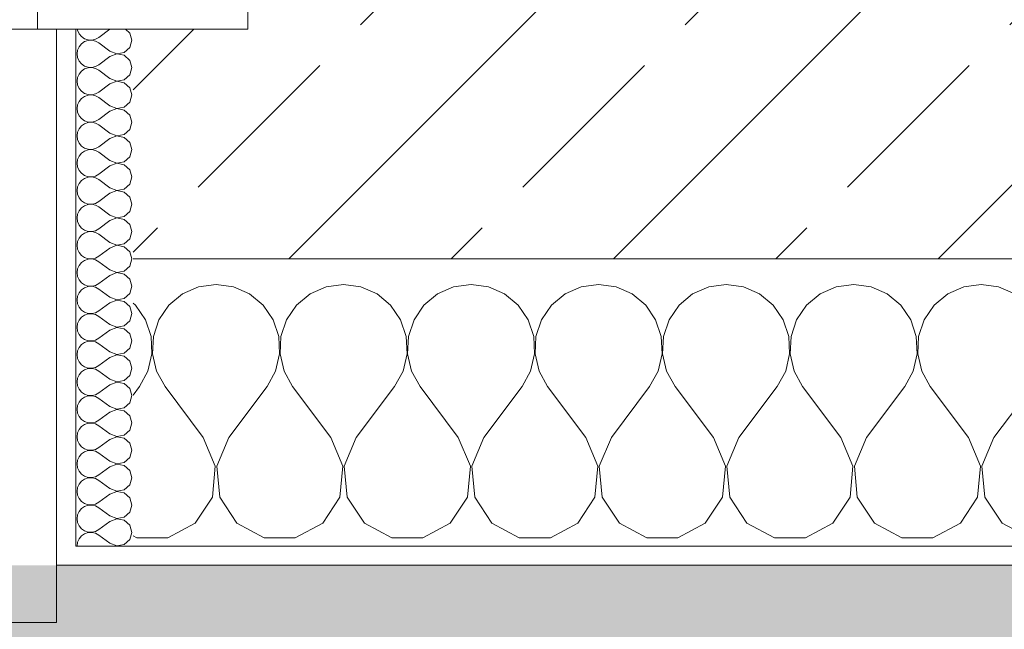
# Model space of a CAD drawing. Header units: metres. Extents: x -4 to 99, y -11 to 17.
# Tile 586 of 656: x 53.831 to 54.345, y -0.189 to 0.13. Entities that reach past the tile are written whole.
import ezdxf

# ---------------------------------------------------------------- set-up
doc = ezdxf.new("R2010")
doc.units = ezdxf.units.M
doc.header["$MEASUREMENT"] = 0
doc.linetypes.add('Strichlinie eng', pattern=[0.115, 0.075, -0.04])
for name, color, linetype in [('152 - Bemaßung_ Beschriftung.Ausbau', 7, 'Continuous'), ('302 - Elemente.Schraffur', 7, 'Continuous'), ('603 - Struktur.Bodenplatte_ Decke Roh', 7, 'Continuous'), ('604 - Struktur.Wand Aussen', 7, 'Continuous')]:
    doc.layers.add(name, color=color, linetype=linetype)
doc.styles.add('ERSTELLTER_STIL_2', font='txt')
doc.dimstyles.new('ERSTELLTER_STIL__1', dxfattribs={"dimtxt": 0.1, "dimasz": 0.0532, "dimexe": 0.18, "dimexo": 0.0625, "dimgap": 0, "dimtad": 1, "dimzin": 0, "dimdsep": 46, "dimtxsty": 'ERSTELLTER_STIL_2', "dimblk": 'ARROWHEAD_2', "dimblk1": 'ARROWHEAD_2', "dimblk2": 'ARROWHEAD_2', "dimcen": 0.09, "dimse1": 1, "dimse2": 1, "dimclrd": 7, "dimclre": 7, "dimclrt": 7, "dimazin": 0, "dimtfac": 1, "dimtdec": 4, "dimtmove": 0, "dimatfit": 3, "dimfxl": 1, "dimtolj": 1, "dimtzin": 0, "dimarcsym": 0})
doc.dimstyles.new('ERSTELLTER_STIL__2', dxfattribs={"dimtxt": 0.1, "dimasz": 0.0532, "dimexe": 0.18, "dimexo": 0.0625, "dimgap": 0, "dimtad": 1, "dimtih": 1, "dimtoh": 1, "dimzin": 0, "dimdsep": 46, "dimtxsty": 'ERSTELLTER_STIL_2', "dimblk": 'ARROWHEAD_2', "dimblk1": 'ARROWHEAD_2', "dimblk2": 'ARROWHEAD_2', "dimcen": 0.09, "dimse1": 1, "dimse2": 1, "dimclrd": 7, "dimclre": 7, "dimclrt": 7, "dimazin": 0, "dimtfac": 1, "dimtdec": 4, "dimtmove": 0, "dimatfit": 3, "dimfxl": 1, "dimtolj": 1, "dimtzin": 0, "dimarcsym": 0})
doc.dimstyles.new('ERSTELLTER_STIL__4', dxfattribs={"dimtxt": 0.1, "dimasz": 0.0532, "dimexe": 0.18, "dimexo": 0.0625, "dimgap": 0, "dimtad": 1, "dimzin": 0, "dimdsep": 46, "dimtxsty": 'ERSTELLTER_STIL_2', "dimblk": 'ARROWHEAD_2', "dimblk1": 'ARROWHEAD_2', "dimblk2": 'ARROWHEAD_2', "dimcen": 0.09, "dimse1": 1, "dimse2": 1, "dimclrd": 7, "dimclre": 7, "dimclrt": 7, "dimazin": 0, "dimtfac": 1, "dimtdec": 4, "dimtmove": 2, "dimatfit": 3, "dimfxl": 1, "dimtolj": 1, "dimtzin": 0, "dimarcsym": 0})
pattern_1 = [(0, (0, 0), (0, 0.08660254), [0, -0.05]), (0, (0.025, 0.0433), (0, 0.08660254), [0, -0.05])]

# ---------------------------------------------------------------- blocks, each defined once
blk = doc.blocks.new('*X100')
at = {"layer": '604 - Struktur.Wand Aussen', "color": 7, "linetype": 'Continuous', "lineweight": 5}
for p, q in [((53.92422, -0.0096), (53.91581, -0.01331)), ((53.93333, -0.00833), (53.92422, -0.0096)), ((53.94244, -0.0096), (53.93333, -0.00833)), ((53.95086, -0.01331), (53.94244, -0.0096)), ((53.99089, -0.0096), (53.98248, -0.01331)), ((54, -0.00833), (53.99089, -0.0096)), ((54.00911, -0.0096), (54, -0.00833)), ((54.01752, -0.01331), (54.00911, -0.0096)), ((54.05756, -0.0096), (54.04914, -0.01331)), ((54.06667, -0.00833), (54.05756, -0.0096)), ((54.07578, -0.0096), (54.06667, -0.00833)), ((54.08419, -0.01331), (54.07578, -0.0096)), ((54.12422, -0.0096), (54.11581, -0.01331)), ((54.13333, -0.00833), (54.12422, -0.0096)), ((54.14244, -0.0096), (54.13333, -0.00833)), ((54.15086, -0.01331), (54.14244, -0.0096)), ((54.19089, -0.0096), (54.18248, -0.01331)), ((54.2, -0.00833), (54.19089, -0.0096)), ((54.20911, -0.0096), (54.2, -0.00833)), ((54.21752, -0.01331), (54.20911, -0.0096)), ((54.25756, -0.0096), (54.24914, -0.01331)), ((54.26667, -0.00833), (54.25756, -0.0096)), ((54.27578, -0.0096), (54.26667, -0.00833)), ((54.28419, -0.01331), (54.27578, -0.0096)), ((54.32422, -0.0096), (54.31581, -0.01331)), ((54.33333, -0.00833), (54.32422, -0.0096)), ((54.34244, -0.0096), (54.33333, -0.00833)), ((54.35086, -0.01331), (54.34244, -0.0096)), ((53.91581, -0.01331), (53.90873, -0.01918)), ((53.95794, -0.01918), (53.95086, -0.01331)), ((53.98248, -0.01331), (53.97539, -0.01918)), ((54.02461, -0.01918), (54.01752, -0.01331)), ((54.04914, -0.01331), (54.04206, -0.01918)), ((54.09127, -0.01918), (54.08419, -0.01331)), ((54.11581, -0.01331), (54.10873, -0.01918)), ((54.15794, -0.01918), (54.15086, -0.01331)), ((54.18248, -0.01331), (54.17539, -0.01918)), ((54.22461, -0.01918), (54.21752, -0.01331)), ((54.24914, -0.01331), (54.24206, -0.01918)), ((54.29127, -0.01918), (54.28419, -0.01331)), ((54.31581, -0.01331), (54.30873, -0.01918)), ((53.89127, -0.01918), (53.89, -0.01813)), ((53.89648, -0.02676), (53.89127, -0.01918)), ((53.90873, -0.01918), (53.90352, -0.02676)), ((53.96315, -0.02676), (53.95794, -0.01918)), ((53.97539, -0.01918), (53.97019, -0.02676)), ((54.02981, -0.02676), (54.02461, -0.01918)), ((54.04206, -0.01918), (54.03685, -0.02676)), ((54.09648, -0.02676), (54.09127, -0.01918)), ((54.10873, -0.01918), (54.10352, -0.02676)), ((54.16315, -0.02676), (54.15794, -0.01918)), ((54.17539, -0.01918), (54.17019, -0.02676)), ((54.22981, -0.02676), (54.22461, -0.01918)), ((54.24206, -0.01918), (54.23685, -0.02676)), ((54.29648, -0.02676), (54.29127, -0.01918)), ((54.30873, -0.01918), (54.30352, -0.02676)), ((53.89942, -0.03547), (53.89648, -0.02676)), ((53.90352, -0.02676), (53.90058, -0.03547)), ((53.96609, -0.03547), (53.96315, -0.02676)), ((53.97019, -0.02676), (53.96725, -0.03547)), ((54.03275, -0.03547), (54.02981, -0.02676)), ((54.03685, -0.02676), (54.03391, -0.03547)), ((54.09942, -0.03547), (54.09648, -0.02676)), ((54.10352, -0.02676), (54.10058, -0.03547)), ((54.16609, -0.03547), (54.16315, -0.02676)), ((54.17019, -0.02676), (54.16725, -0.03547)), ((54.23275, -0.03547), (54.22981, -0.02676)), ((54.23685, -0.02676), (54.23391, -0.03547)), ((54.29942, -0.03547), (54.29648, -0.02676)), ((54.30352, -0.02676), (54.30058, -0.03547)), ((53.89987, -0.04466), (53.89942, -0.03547)), ((53.90058, -0.03547), (53.90013, -0.04466)), ((53.96653, -0.04466), (53.96609, -0.03547)), ((53.96725, -0.03547), (53.9668, -0.04466)), ((54.0332, -0.04466), (54.03275, -0.03547)), ((54.03391, -0.03547), (54.03347, -0.04466)), ((54.09987, -0.04466), (54.09942, -0.03547)), ((54.10058, -0.03547), (54.10013, -0.04466)), ((54.16653, -0.04466), (54.16609, -0.03547)), ((54.16725, -0.03547), (54.1668, -0.04466)), ((54.2332, -0.04466), (54.23275, -0.03547)), ((54.23391, -0.03547), (54.23347, -0.04466)), ((54.29987, -0.04466), (54.29942, -0.03547)), ((54.30058, -0.03547), (54.30013, -0.04466)), ((53.89778, -0.05362), (53.89987, -0.04466)), ((53.90013, -0.04466), (53.90222, -0.05362)), ((53.96445, -0.05362), (53.96653, -0.04466)), ((53.9668, -0.04466), (53.96888, -0.05362)), ((54.03112, -0.05362), (54.0332, -0.04466)), ((54.03347, -0.04466), (54.03555, -0.05362)), ((54.09778, -0.05362), (54.09987, -0.04466)), ((54.10013, -0.04466), (54.10222, -0.05362)), ((54.16445, -0.05362), (54.16653, -0.04466)), ((54.1668, -0.04466), (54.16888, -0.05362)), ((54.23112, -0.05362), (54.2332, -0.04466)), ((54.23347, -0.04466), (54.23555, -0.05362)), ((54.29778, -0.05362), (54.29987, -0.04466)), ((54.30013, -0.04466), (54.30222, -0.05362)), ((53.89333, -0.06167), (53.89778, -0.05362)), ((53.90222, -0.05362), (53.90667, -0.06167)), ((53.96, -0.06167), (53.96445, -0.05362)), ((53.96888, -0.05362), (53.97333, -0.06167)), ((54.02667, -0.06167), (54.03112, -0.05362)), ((54.03555, -0.05362), (54.04, -0.06167)), ((54.09333, -0.06167), (54.09778, -0.05362)), ((54.10222, -0.05362), (54.10667, -0.06167)), ((54.16, -0.06167), (54.16445, -0.05362)), ((54.16888, -0.05362), (54.17333, -0.06167)), ((54.22667, -0.06167), (54.23112, -0.05362)), ((54.23555, -0.05362), (54.24, -0.06167)), ((54.29333, -0.06167), (54.29778, -0.05362)), ((54.30222, -0.05362), (54.30667, -0.06167)), ((53.89, -0.06611), (53.89333, -0.06167)), ((53.92667, -0.08833), (53.90667, -0.06167)), ((53.94, -0.08833), (53.96, -0.06167)), ((53.99333, -0.08833), (53.97333, -0.06167)), ((54.00667, -0.08833), (54.02667, -0.06167)), ((54.06, -0.08833), (54.04, -0.06167)), ((54.07333, -0.08833), (54.09333, -0.06167)), ((54.12667, -0.08833), (54.10667, -0.06167)), ((54.14, -0.08833), (54.16, -0.06167)), ((54.19333, -0.08833), (54.17333, -0.06167)), ((54.20667, -0.08833), (54.22667, -0.06167)), ((54.26, -0.08833), (54.24, -0.06167)), ((54.27333, -0.08833), (54.29333, -0.06167)), ((54.32667, -0.08833), (54.30667, -0.06167)), ((54.34, -0.08833), (54.36, -0.06167)), ((53.93295, -0.1033), (53.92667, -0.08833)), ((53.94, -0.08833), (53.93371, -0.1033)), ((53.99962, -0.1033), (53.99333, -0.08833)), ((54.00667, -0.08833), (54.00038, -0.1033)), ((54.06629, -0.1033), (54.06, -0.08833)), ((54.07333, -0.08833), (54.06705, -0.1033)), ((54.13295, -0.1033), (54.12667, -0.08833)), ((54.14, -0.08833), (54.13371, -0.1033)), ((54.19962, -0.1033), (54.19333, -0.08833)), ((54.20667, -0.08833), (54.20038, -0.1033)), ((54.26629, -0.1033), (54.26, -0.08833)), ((54.27333, -0.08833), (54.26705, -0.1033)), ((54.33295, -0.1033), (54.32667, -0.08833)), ((54.34, -0.08833), (54.33371, -0.1033)), ((53.93142, -0.11947), (53.93295, -0.1033)), ((53.93371, -0.1033), (53.93525, -0.11947)), ((53.99808, -0.11947), (53.99962, -0.1033)), ((54.00038, -0.1033), (54.00192, -0.11947)), ((54.06475, -0.11947), (54.06629, -0.1033)), ((54.06705, -0.1033), (54.06858, -0.11947)), ((54.13142, -0.11947), (54.13295, -0.1033)), ((54.13371, -0.1033), (54.13525, -0.11947)), ((54.19808, -0.11947), (54.19962, -0.1033)), ((54.20038, -0.1033), (54.20192, -0.11947)), ((54.26475, -0.11947), (54.26629, -0.1033)), ((54.26705, -0.1033), (54.26858, -0.11947)), ((54.33142, -0.11947), (54.33295, -0.1033)), ((54.33371, -0.1033), (54.33525, -0.11947)), ((53.92243, -0.13299), (53.93142, -0.11947)), ((53.93525, -0.11947), (53.94424, -0.13299)), ((53.9891, -0.13299), (53.99808, -0.11947)), ((54.00192, -0.11947), (54.0109, -0.13299)), ((54.05576, -0.13299), (54.06475, -0.11947)), ((54.06858, -0.11947), (54.07757, -0.13299)), ((54.12243, -0.13299), (54.13142, -0.11947)), ((54.13525, -0.11947), (54.14424, -0.13299)), ((54.1891, -0.13299), (54.19808, -0.11947)), ((54.20192, -0.11947), (54.2109, -0.13299)), ((54.25576, -0.13299), (54.26475, -0.11947)), ((54.26858, -0.11947), (54.27757, -0.13299)), ((54.32243, -0.13299), (54.33142, -0.11947)), ((54.33525, -0.11947), (54.34424, -0.13299)), ((53.90812, -0.14066), (53.92243, -0.13299)), ((53.94424, -0.13299), (53.95855, -0.14066)), ((53.97479, -0.14066), (53.9891, -0.13299)), ((54.0109, -0.13299), (54.02521, -0.14066)), ((54.04145, -0.14066), (54.05576, -0.13299)), ((54.07757, -0.13299), (54.09188, -0.14066)), ((54.10812, -0.14066), (54.12243, -0.13299)), ((54.14424, -0.13299), (54.15855, -0.14066)), ((54.17479, -0.14066), (54.1891, -0.13299)), ((54.2109, -0.13299), (54.22521, -0.14066)), ((54.24145, -0.14066), (54.25576, -0.13299)), ((54.27757, -0.13299), (54.29188, -0.14066)), ((54.30812, -0.14066), (54.32243, -0.13299)), ((54.34424, -0.13299), (54.35855, -0.14066)), ((53.89, -0.13965), (53.89188, -0.14066)), ((53.89188, -0.14066), (53.90812, -0.14066)), ((53.95855, -0.14066), (53.97479, -0.14066)), ((54.02521, -0.14066), (54.04145, -0.14066)), ((54.09188, -0.14066), (54.10812, -0.14066)), ((54.15855, -0.14066), (54.17479, -0.14066)), ((54.22521, -0.14066), (54.24145, -0.14066)), ((54.29188, -0.14066), (54.30812, -0.14066))]:
    blk.add_line(p, q, dxfattribs=at)
blk = doc.blocks.new('*X133')
at = {"layer": '604 - Struktur.Wand Aussen', "color": 7, "linetype": 'Continuous', "lineweight": 5}
for p, q in [((53.86091, 0.125), (53.86099, 0.12448)), ((53.86099, 0.12448), (53.86178, 0.12267)), ((53.87786, 0.125), (53.87214, 0.12071)), ((53.88822, 0.12304), (53.88608, 0.125)), ((53.86178, 0.12267), (53.86304, 0.12116)), ((53.86304, 0.12116), (53.86466, 0.12004)), ((53.86466, 0.11853), (53.86304, 0.11742)), ((53.86466, 0.12004), (53.86653, 0.11941)), ((53.86653, 0.11916), (53.86466, 0.11853)), ((53.86653, 0.11941), (53.8685, 0.11931)), ((53.8685, 0.11926), (53.86653, 0.11916)), ((53.8685, 0.11931), (53.87042, 0.11976)), ((53.87042, 0.11881), (53.8685, 0.11926)), ((53.87042, 0.11976), (53.87214, 0.12071)), ((53.87214, 0.11786), (53.87042, 0.11881)), ((53.88929, 0.11929), (53.88822, 0.12304)), ((53.88822, 0.11553), (53.88929, 0.11929)), ((53.86099, 0.11409), (53.86071, 0.11214)), ((53.86178, 0.1159), (53.86099, 0.11409)), ((53.86304, 0.11742), (53.86178, 0.1159)), ((53.87786, 0.11357), (53.87214, 0.11786)), ((53.87786, 0.11357), (53.8815, 0.11217)), ((53.88534, 0.1129), (53.88822, 0.11553)), ((53.86071, 0.11214), (53.86099, 0.11019)), ((53.86099, 0.11019), (53.86178, 0.10839)), ((53.86178, 0.10839), (53.86304, 0.10687)), ((53.87786, 0.11071), (53.87214, 0.10643)), ((53.8815, 0.11211), (53.87786, 0.11071)), ((53.8815, 0.11217), (53.88534, 0.1129)), ((53.88534, 0.11139), (53.8815, 0.11211)), ((53.88822, 0.10876), (53.88534, 0.11139)), ((53.88929, 0.105), (53.88822, 0.10876)), ((53.86304, 0.10313), (53.86178, 0.10161)), ((53.86304, 0.10687), (53.86466, 0.10575)), ((53.86466, 0.10425), (53.86304, 0.10313)), ((53.86466, 0.10575), (53.86653, 0.10512)), ((53.86653, 0.10488), (53.86466, 0.10425)), ((53.86653, 0.10512), (53.8685, 0.10503)), ((53.8685, 0.10497), (53.86653, 0.10488)), ((53.8685, 0.10503), (53.87042, 0.10547)), ((53.87042, 0.10453), (53.8685, 0.10497)), ((53.87042, 0.10547), (53.87214, 0.10643)), ((53.87214, 0.10357), (53.87042, 0.10453)), ((53.87786, 0.09929), (53.87214, 0.10357)), ((53.88822, 0.10124), (53.88929, 0.105)), ((53.86099, 0.09981), (53.86071, 0.09786)), ((53.86071, 0.09786), (53.86099, 0.09591)), ((53.86178, 0.10161), (53.86099, 0.09981)), ((53.87786, 0.09929), (53.8815, 0.09789)), ((53.8815, 0.09783), (53.87786, 0.09643)), ((53.8815, 0.09789), (53.88534, 0.09861)), ((53.88534, 0.0971), (53.8815, 0.09783)), ((53.88534, 0.09861), (53.88822, 0.10124)), ((53.86099, 0.09591), (53.86178, 0.0941)), ((53.86178, 0.0941), (53.86304, 0.09258)), ((53.87786, 0.09643), (53.87214, 0.09214)), ((53.88822, 0.09447), (53.88534, 0.0971)), ((53.88929, 0.09071), (53.88822, 0.09447)), ((53.86304, 0.08884), (53.86178, 0.08733)), ((53.86304, 0.09258), (53.86466, 0.09147)), ((53.86466, 0.08996), (53.86304, 0.08884)), ((53.86466, 0.09147), (53.86653, 0.09084)), ((53.86653, 0.09059), (53.86466, 0.08996)), ((53.86653, 0.09084), (53.8685, 0.09074)), ((53.8685, 0.09069), (53.86653, 0.09059)), ((53.8685, 0.09074), (53.87042, 0.09119)), ((53.87042, 0.09024), (53.8685, 0.09069)), ((53.87042, 0.09119), (53.87214, 0.09214)), ((53.87214, 0.08929), (53.87042, 0.09024)), ((53.87786, 0.085), (53.87214, 0.08929)), ((53.88822, 0.08696), (53.88929, 0.09071)), ((53.86099, 0.08552), (53.86071, 0.08357)), ((53.86071, 0.08357), (53.86099, 0.08162)), ((53.86178, 0.08733), (53.86099, 0.08552)), ((53.87786, 0.085), (53.8815, 0.0836)), ((53.8815, 0.08354), (53.87786, 0.08214)), ((53.8815, 0.0836), (53.88534, 0.08433)), ((53.88534, 0.08282), (53.8815, 0.08354)), ((53.88534, 0.08433), (53.88822, 0.08696)), ((53.88822, 0.08018), (53.88534, 0.08282)), ((53.86099, 0.08162), (53.86178, 0.07982)), ((53.86178, 0.07982), (53.86304, 0.0783)), ((53.86304, 0.0783), (53.86466, 0.07718)), ((53.87042, 0.0769), (53.87214, 0.07786)), ((53.87786, 0.08214), (53.87214, 0.07786)), ((53.88929, 0.07643), (53.88822, 0.08018)), ((53.86178, 0.07304), (53.86099, 0.07124)), ((53.86304, 0.07456), (53.86178, 0.07304)), ((53.86466, 0.07567), (53.86304, 0.07456)), ((53.86466, 0.07718), (53.86653, 0.07655)), ((53.86653, 0.0763), (53.86466, 0.07567)), ((53.86653, 0.07655), (53.8685, 0.07646)), ((53.8685, 0.0764), (53.86653, 0.0763)), ((53.8685, 0.07646), (53.87042, 0.0769)), ((53.87042, 0.07595), (53.8685, 0.0764)), ((53.87214, 0.075), (53.87042, 0.07595)), ((53.87786, 0.07071), (53.87214, 0.075)), ((53.88534, 0.07004), (53.88822, 0.07267)), ((53.88822, 0.07267), (53.88929, 0.07643)), ((53.86099, 0.07124), (53.86071, 0.06929)), ((53.86071, 0.06929), (53.86099, 0.06733)), ((53.86099, 0.06733), (53.86178, 0.06553)), ((53.87786, 0.06786), (53.87214, 0.06357)), ((53.87786, 0.07071), (53.8815, 0.06931)), ((53.8815, 0.06926), (53.87786, 0.06786)), ((53.8815, 0.06931), (53.88534, 0.07004)), ((53.88534, 0.06853), (53.8815, 0.06926)), ((53.88822, 0.0659), (53.88534, 0.06853)), ((53.86178, 0.06553), (53.86304, 0.06401)), ((53.86304, 0.06401), (53.86466, 0.0629)), ((53.86466, 0.0629), (53.86653, 0.06227)), ((53.86653, 0.06202), (53.86466, 0.06139)), ((53.86653, 0.06227), (53.8685, 0.06217)), ((53.8685, 0.06211), (53.86653, 0.06202)), ((53.8685, 0.06217), (53.87042, 0.06262)), ((53.87042, 0.06167), (53.8685, 0.06211)), ((53.87042, 0.06262), (53.87214, 0.06357)), ((53.88929, 0.06214), (53.88822, 0.0659)), ((53.88822, 0.05839), (53.88929, 0.06214)), ((53.86099, 0.05695), (53.86071, 0.055)), ((53.86178, 0.05876), (53.86099, 0.05695)), ((53.86304, 0.06027), (53.86178, 0.05876)), ((53.86466, 0.06139), (53.86304, 0.06027)), ((53.87214, 0.06071), (53.87042, 0.06167)), ((53.87786, 0.05643), (53.87214, 0.06071)), ((53.88534, 0.05575), (53.88822, 0.05839)), ((53.86071, 0.055), (53.86099, 0.05305)), ((53.86099, 0.05305), (53.86178, 0.05124)), ((53.87786, 0.05357), (53.87214, 0.04929)), ((53.87786, 0.05643), (53.8815, 0.05503)), ((53.8815, 0.05497), (53.87786, 0.05357)), ((53.8815, 0.05503), (53.88534, 0.05575)), ((53.88534, 0.05425), (53.8815, 0.05497)), ((53.88822, 0.05161), (53.88534, 0.05425)), ((53.88929, 0.04786), (53.88822, 0.05161)), ((53.86178, 0.05124), (53.86304, 0.04973)), ((53.86304, 0.04973), (53.86466, 0.04861)), ((53.86466, 0.0471), (53.86304, 0.04599)), ((53.86466, 0.04861), (53.86653, 0.04798)), ((53.86653, 0.04773), (53.86466, 0.0471)), ((53.86653, 0.04798), (53.8685, 0.04789)), ((53.8685, 0.04783), (53.86653, 0.04773)), ((53.8685, 0.04789), (53.87042, 0.04833)), ((53.87042, 0.04738), (53.8685, 0.04783)), ((53.87042, 0.04833), (53.87214, 0.04929)), ((53.87214, 0.04643), (53.87042, 0.04738)), ((53.87786, 0.04214), (53.87214, 0.04643)), ((53.88822, 0.0441), (53.88929, 0.04786)), ((53.86099, 0.04267), (53.86071, 0.04071)), ((53.86178, 0.04447), (53.86099, 0.04267)), ((53.86304, 0.04599), (53.86178, 0.04447)), ((53.87786, 0.04214), (53.8815, 0.04074)), ((53.8815, 0.04074), (53.88534, 0.04147)), ((53.88534, 0.04147), (53.88822, 0.0441)), ((53.86071, 0.04071), (53.86099, 0.03876)), ((53.86099, 0.03876), (53.86178, 0.03696)), ((53.86178, 0.03696), (53.86304, 0.03544)), ((53.87786, 0.03929), (53.87214, 0.035)), ((53.8815, 0.04069), (53.87786, 0.03929)), ((53.88534, 0.03996), (53.8815, 0.04069)), ((53.88822, 0.03733), (53.88534, 0.03996)), ((53.88929, 0.03357), (53.88822, 0.03733)), ((53.86304, 0.0317), (53.86178, 0.03018)), ((53.86304, 0.03544), (53.86466, 0.03433)), ((53.86466, 0.03282), (53.86304, 0.0317)), ((53.86466, 0.03433), (53.86653, 0.0337)), ((53.86653, 0.03345), (53.86466, 0.03282)), ((53.86653, 0.0337), (53.8685, 0.0336)), ((53.8685, 0.03354), (53.86653, 0.03345)), ((53.8685, 0.0336), (53.87042, 0.03405)), ((53.87042, 0.0331), (53.8685, 0.03354)), ((53.87042, 0.03405), (53.87214, 0.035)), ((53.87214, 0.03214), (53.87042, 0.0331)), ((53.87786, 0.02786), (53.87214, 0.03214)), ((53.88822, 0.02982), (53.88929, 0.03357)), ((53.86099, 0.02838), (53.86071, 0.02643)), ((53.86071, 0.02643), (53.86099, 0.02448)), ((53.86178, 0.03018), (53.86099, 0.02838)), ((53.87786, 0.02786), (53.8815, 0.02646)), ((53.8815, 0.0264), (53.87786, 0.025)), ((53.8815, 0.02646), (53.88534, 0.02718)), ((53.88534, 0.02567), (53.8815, 0.0264)), ((53.88534, 0.02718), (53.88822, 0.02982)), ((53.86099, 0.02448), (53.86178, 0.02267)), ((53.86178, 0.02267), (53.86304, 0.02116)), ((53.86304, 0.02116), (53.86466, 0.02004)), ((53.87042, 0.01976), (53.87214, 0.02071)), ((53.87786, 0.025), (53.87214, 0.02071)), ((53.88822, 0.02304), (53.88534, 0.02567)), ((53.88929, 0.01929), (53.88822, 0.02304)), ((53.86178, 0.0159), (53.86099, 0.01409)), ((53.86304, 0.01742), (53.86178, 0.0159)), ((53.86466, 0.01853), (53.86304, 0.01742)), ((53.86466, 0.02004), (53.86653, 0.01941)), ((53.86653, 0.01916), (53.86466, 0.01853)), ((53.86653, 0.01941), (53.8685, 0.01931)), ((53.8685, 0.01926), (53.86653, 0.01916)), ((53.8685, 0.01931), (53.87042, 0.01976)), ((53.87042, 0.01881), (53.8685, 0.01926)), ((53.87214, 0.01786), (53.87042, 0.01881)), ((53.87786, 0.01357), (53.87214, 0.01786)), ((53.88534, 0.0129), (53.88822, 0.01553)), ((53.88822, 0.01553), (53.88929, 0.01929)), ((53.86099, 0.01409), (53.86071, 0.01214)), ((53.86071, 0.01214), (53.86099, 0.01019)), ((53.87786, 0.01071), (53.87214, 0.00643)), ((53.87786, 0.01357), (53.8815, 0.01217)), ((53.8815, 0.01211), (53.87786, 0.01071)), ((53.8815, 0.01217), (53.88534, 0.0129)), ((53.88534, 0.01139), (53.8815, 0.01211)), ((53.88822, 0.00876), (53.88534, 0.01139)), ((53.86099, 0.01019), (53.86178, 0.00839)), ((53.86178, 0.00839), (53.86304, 0.00687)), ((53.86304, 0.00687), (53.86466, 0.00575)), ((53.86466, 0.00575), (53.86653, 0.00512)), ((53.8685, 0.00503), (53.87042, 0.00547)), ((53.87042, 0.00547), (53.87214, 0.00643)), ((53.88929, 0.005), (53.88822, 0.00876)), ((53.86178, 0.00161), (53.86099, -0.00019)), ((53.86304, 0.00313), (53.86178, 0.00161)), ((53.86466, 0.00425), (53.86304, 0.00313)), ((53.86653, 0.00488), (53.86466, 0.00425)), ((53.86653, 0.00512), (53.8685, 0.00503)), ((53.8685, 0.00497), (53.86653, 0.00488)), ((53.87042, 0.00453), (53.8685, 0.00497)), ((53.87214, 0.00357), (53.87042, 0.00453)), ((53.87786, -0.00071), (53.87214, 0.00357)), ((53.88534, -0.00139), (53.88822, 0.00124)), ((53.88822, 0.00124), (53.88929, 0.005)), ((53.86099, -0.00019), (53.86071, -0.00214)), ((53.86071, -0.00214), (53.86099, -0.00409)), ((53.86099, -0.00409), (53.86178, -0.0059)), ((53.87786, -0.00357), (53.87214, -0.00786)), ((53.87786, -0.00071), (53.8815, -0.00211)), ((53.8815, -0.00217), (53.87786, -0.00357)), ((53.8815, -0.00211), (53.88534, -0.00139)), ((53.88534, -0.0029), (53.8815, -0.00217)), ((53.88822, -0.00553), (53.88534, -0.0029)), ((53.86178, -0.0059), (53.86304, -0.00742)), ((53.86304, -0.00742), (53.86466, -0.00853)), ((53.86466, -0.01004), (53.86304, -0.01116)), ((53.86466, -0.00853), (53.86653, -0.00916)), ((53.86653, -0.00941), (53.86466, -0.01004)), ((53.86653, -0.00916), (53.8685, -0.00926)), ((53.8685, -0.00931), (53.86653, -0.00941)), ((53.8685, -0.00926), (53.87042, -0.00881)), ((53.87042, -0.00976), (53.8685, -0.00931)), ((53.87042, -0.00881), (53.87214, -0.00786)), ((53.87214, -0.01071), (53.87042, -0.00976)), ((53.88929, -0.00929), (53.88822, -0.00553)), ((53.88822, -0.01304), (53.88929, -0.00929)), ((53.86099, -0.01448), (53.86071, -0.01643)), ((53.86178, -0.01267), (53.86099, -0.01448)), ((53.86304, -0.01116), (53.86178, -0.01267)), ((53.87786, -0.015), (53.87214, -0.01071)), ((53.87786, -0.015), (53.8815, -0.0164)), ((53.88534, -0.01567), (53.88822, -0.01304)), ((53.86071, -0.01643), (53.86099, -0.01838)), ((53.86099, -0.01838), (53.86178, -0.02018)), ((53.86178, -0.02018), (53.86304, -0.0217)), ((53.87786, -0.01786), (53.87214, -0.02214)), ((53.8815, -0.01646), (53.87786, -0.01786)), ((53.8815, -0.0164), (53.88534, -0.01567)), ((53.88534, -0.01718), (53.8815, -0.01646)), ((53.88822, -0.01982), (53.88534, -0.01718)), ((53.88929, -0.02357), (53.88822, -0.01982)), ((53.86304, -0.02544), (53.86178, -0.02696)), ((53.86304, -0.0217), (53.86466, -0.02282)), ((53.86466, -0.02433), (53.86304, -0.02544)), ((53.86466, -0.02282), (53.86653, -0.02345)), ((53.86653, -0.0237), (53.86466, -0.02433)), ((53.86653, -0.02345), (53.8685, -0.02354)), ((53.8685, -0.0236), (53.86653, -0.0237)), ((53.8685, -0.02354), (53.87042, -0.0231)), ((53.87042, -0.02405), (53.8685, -0.0236)), ((53.87042, -0.0231), (53.87214, -0.02214)), ((53.87214, -0.025), (53.87042, -0.02405)), ((53.87786, -0.02929), (53.87214, -0.025)), ((53.88822, -0.02733), (53.88929, -0.02357)), ((53.86099, -0.02876), (53.86071, -0.03071)), ((53.86071, -0.03071), (53.86099, -0.03267)), ((53.86178, -0.02696), (53.86099, -0.02876)), ((53.87786, -0.02929), (53.8815, -0.03069)), ((53.8815, -0.03074), (53.87786, -0.03214)), ((53.8815, -0.03069), (53.88534, -0.02996)), ((53.88534, -0.03147), (53.8815, -0.03074)), ((53.88534, -0.02996), (53.88822, -0.02733)), ((53.86099, -0.03267), (53.86178, -0.03447)), ((53.86178, -0.03447), (53.86304, -0.03599)), ((53.86304, -0.03599), (53.86466, -0.0371)), ((53.87786, -0.03214), (53.87214, -0.03643)), ((53.88822, -0.0341), (53.88534, -0.03147)), ((53.88929, -0.03786), (53.88822, -0.0341)), ((53.86304, -0.03973), (53.86178, -0.04124)), ((53.86466, -0.03861), (53.86304, -0.03973)), ((53.86466, -0.0371), (53.86653, -0.03773)), ((53.86653, -0.03798), (53.86466, -0.03861)), ((53.86653, -0.03773), (53.8685, -0.03783)), ((53.8685, -0.03789), (53.86653, -0.03798)), ((53.8685, -0.03783), (53.87042, -0.03738)), ((53.87042, -0.03833), (53.8685, -0.03789)), ((53.87042, -0.03738), (53.87214, -0.03643)), ((53.87214, -0.03929), (53.87042, -0.03833)), ((53.87786, -0.04357), (53.87214, -0.03929)), ((53.88822, -0.04161), (53.88929, -0.03786)), ((53.86099, -0.04305), (53.86071, -0.045)), ((53.86071, -0.045), (53.86099, -0.04695)), ((53.86178, -0.04124), (53.86099, -0.04305)), ((53.87786, -0.04357), (53.8815, -0.04497)), ((53.8815, -0.04503), (53.87786, -0.04643)), ((53.8815, -0.04497), (53.88534, -0.04425)), ((53.88534, -0.04575), (53.8815, -0.04503)), ((53.88534, -0.04425), (53.88822, -0.04161)), ((53.88822, -0.04839), (53.88534, -0.04575)), ((53.86099, -0.04695), (53.86178, -0.04876)), ((53.86178, -0.04876), (53.86304, -0.05027)), ((53.86304, -0.05027), (53.86466, -0.05139)), ((53.86466, -0.05139), (53.86653, -0.05202)), ((53.87042, -0.05167), (53.87214, -0.05071)), ((53.87786, -0.04643), (53.87214, -0.05071)), ((53.88929, -0.05214), (53.88822, -0.04839)), ((53.86178, -0.05553), (53.86099, -0.05733)), ((53.86304, -0.05401), (53.86178, -0.05553)), ((53.86466, -0.0529), (53.86304, -0.05401)), ((53.86653, -0.05227), (53.86466, -0.0529)), ((53.86653, -0.05202), (53.8685, -0.05211)), ((53.8685, -0.05217), (53.86653, -0.05227)), ((53.8685, -0.05211), (53.87042, -0.05167)), ((53.87042, -0.05262), (53.8685, -0.05217)), ((53.87214, -0.05357), (53.87042, -0.05262)), ((53.87786, -0.05786), (53.87214, -0.05357)), ((53.88534, -0.05853), (53.88822, -0.0559)), ((53.88822, -0.0559), (53.88929, -0.05214)), ((53.86099, -0.05733), (53.86071, -0.05929)), ((53.86071, -0.05929), (53.86099, -0.06124)), ((53.86099, -0.06124), (53.86178, -0.06304)), ((53.87786, -0.06071), (53.87214, -0.065)), ((53.87786, -0.05786), (53.8815, -0.05926)), ((53.8815, -0.05931), (53.87786, -0.06071)), ((53.8815, -0.05926), (53.88534, -0.05853)), ((53.88534, -0.06004), (53.8815, -0.05931)), ((53.88822, -0.06267), (53.88534, -0.06004)), ((53.86178, -0.06304), (53.86304, -0.06456)), ((53.86304, -0.06456), (53.86466, -0.06567)), ((53.86466, -0.06567), (53.86653, -0.0663)), ((53.86653, -0.06655), (53.86466, -0.06718)), ((53.86653, -0.0663), (53.8685, -0.0664)), ((53.8685, -0.06646), (53.86653, -0.06655)), ((53.8685, -0.0664), (53.87042, -0.06595)), ((53.87042, -0.0669), (53.8685, -0.06646)), ((53.87042, -0.06595), (53.87214, -0.065)), ((53.87214, -0.06786), (53.87042, -0.0669)), ((53.88929, -0.06643), (53.88822, -0.06267)), ((53.88822, -0.07018), (53.88929, -0.06643)), ((53.86099, -0.07162), (53.86071, -0.07357)), ((53.86178, -0.06982), (53.86099, -0.07162)), ((53.86304, -0.0683), (53.86178, -0.06982)), ((53.86466, -0.06718), (53.86304, -0.0683)), ((53.87786, -0.07214), (53.87214, -0.06786)), ((53.88534, -0.07282), (53.88822, -0.07018)), ((53.86071, -0.07357), (53.86099, -0.07552)), ((53.86099, -0.07552), (53.86178, -0.07733)), ((53.87786, -0.075), (53.87214, -0.07929)), ((53.87786, -0.07214), (53.8815, -0.07354)), ((53.8815, -0.0736), (53.87786, -0.075)), ((53.8815, -0.07354), (53.88534, -0.07282)), ((53.88534, -0.07433), (53.8815, -0.0736)), ((53.88822, -0.07696), (53.88534, -0.07433)), ((53.88929, -0.08071), (53.88822, -0.07696)), ((53.86178, -0.07733), (53.86304, -0.07884)), ((53.86304, -0.07884), (53.86466, -0.07996)), ((53.86466, -0.08147), (53.86304, -0.08258)), ((53.86466, -0.07996), (53.86653, -0.08059)), ((53.86653, -0.08084), (53.86466, -0.08147)), ((53.86653, -0.08059), (53.8685, -0.08069)), ((53.8685, -0.08074), (53.86653, -0.08084)), ((53.8685, -0.08069), (53.87042, -0.08024)), ((53.87042, -0.08119), (53.8685, -0.08074)), ((53.87042, -0.08024), (53.87214, -0.07929)), ((53.87214, -0.08214), (53.87042, -0.08119)), ((53.87786, -0.08643), (53.87214, -0.08214)), ((53.88822, -0.08447), (53.88929, -0.08071)), ((53.86099, -0.08591), (53.86071, -0.08786)), ((53.86178, -0.0841), (53.86099, -0.08591)), ((53.86304, -0.08258), (53.86178, -0.0841)), ((53.87786, -0.08643), (53.8815, -0.08783)), ((53.8815, -0.08783), (53.88534, -0.0871)), ((53.88534, -0.0871), (53.88822, -0.08447)), ((53.86071, -0.08786), (53.86099, -0.08981)), ((53.86099, -0.08981), (53.86178, -0.09161)), ((53.86178, -0.09161), (53.86304, -0.09313)), ((53.87786, -0.08929), (53.87214, -0.09357)), ((53.8815, -0.08789), (53.87786, -0.08929)), ((53.88534, -0.08861), (53.8815, -0.08789)), ((53.88822, -0.09124), (53.88534, -0.08861)), ((53.88929, -0.095), (53.88822, -0.09124)), ((53.86304, -0.09687), (53.86178, -0.09839)), ((53.86304, -0.09313), (53.86466, -0.09425)), ((53.86466, -0.09575), (53.86304, -0.09687)), ((53.86466, -0.09425), (53.86653, -0.09488)), ((53.86653, -0.09512), (53.86466, -0.09575)), ((53.86653, -0.09488), (53.8685, -0.09497)), ((53.8685, -0.09503), (53.86653, -0.09512)), ((53.8685, -0.09497), (53.87042, -0.09453)), ((53.87042, -0.09547), (53.8685, -0.09503)), ((53.87042, -0.09453), (53.87214, -0.09357)), ((53.87214, -0.09643), (53.87042, -0.09547)), ((53.87786, -0.10071), (53.87214, -0.09643)), ((53.88822, -0.09876), (53.88929, -0.095)), ((53.86099, -0.10019), (53.86071, -0.10214)), ((53.86071, -0.10214), (53.86099, -0.10409)), ((53.86178, -0.09839), (53.86099, -0.10019)), ((53.87786, -0.10071), (53.8815, -0.10211)), ((53.8815, -0.10217), (53.87786, -0.10357)), ((53.8815, -0.10211), (53.88534, -0.10139)), ((53.88534, -0.1029), (53.8815, -0.10217)), ((53.88534, -0.10139), (53.88822, -0.09876)), ((53.88822, -0.10553), (53.88534, -0.1029)), ((53.86099, -0.10409), (53.86178, -0.1059)), ((53.86178, -0.1059), (53.86304, -0.10742)), ((53.86304, -0.10742), (53.86466, -0.10853)), ((53.87042, -0.10881), (53.87214, -0.10786)), ((53.87786, -0.10357), (53.87214, -0.10786)), ((53.88929, -0.10929), (53.88822, -0.10553)), ((53.86178, -0.11267), (53.86099, -0.11448)), ((53.86304, -0.11116), (53.86178, -0.11267)), ((53.86466, -0.11004), (53.86304, -0.11116)), ((53.86466, -0.10853), (53.86653, -0.10916)), ((53.86653, -0.10941), (53.86466, -0.11004)), ((53.86653, -0.10916), (53.8685, -0.10926)), ((53.8685, -0.10931), (53.86653, -0.10941)), ((53.8685, -0.10926), (53.87042, -0.10881)), ((53.87042, -0.10976), (53.8685, -0.10931)), ((53.87214, -0.11071), (53.87042, -0.10976)), ((53.87786, -0.115), (53.87214, -0.11071)), ((53.88534, -0.11567), (53.88822, -0.11304)), ((53.88822, -0.11304), (53.88929, -0.10929)), ((53.86099, -0.11448), (53.86071, -0.11643)), ((53.86071, -0.11643), (53.86099, -0.11838)), ((53.86099, -0.11838), (53.86178, -0.12018)), ((53.87786, -0.11786), (53.87214, -0.12214)), ((53.87786, -0.115), (53.8815, -0.1164)), ((53.8815, -0.11646), (53.87786, -0.11786)), ((53.8815, -0.1164), (53.88534, -0.11567)), ((53.88534, -0.11718), (53.8815, -0.11646)), ((53.88822, -0.11982), (53.88534, -0.11718)), ((53.86178, -0.12018), (53.86304, -0.1217)), ((53.86304, -0.1217), (53.86466, -0.12282)), ((53.86466, -0.12282), (53.86653, -0.12345)), ((53.86653, -0.12345), (53.8685, -0.12354)), ((53.8685, -0.12354), (53.87042, -0.1231)), ((53.87042, -0.1231), (53.87214, -0.12214)), ((53.88929, -0.12357), (53.88822, -0.11982)), ((53.86178, -0.12696), (53.86099, -0.12876)), ((53.86304, -0.12544), (53.86178, -0.12696)), ((53.86466, -0.12433), (53.86304, -0.12544)), ((53.86653, -0.1237), (53.86466, -0.12433)), ((53.8685, -0.1236), (53.86653, -0.1237)), ((53.87042, -0.12405), (53.8685, -0.1236)), ((53.87214, -0.125), (53.87042, -0.12405)), ((53.87786, -0.12929), (53.87214, -0.125)), ((53.88534, -0.12996), (53.88822, -0.12733)), ((53.88822, -0.12733), (53.88929, -0.12357)), ((53.86099, -0.12876), (53.86071, -0.13071)), ((53.86071, -0.13071), (53.86099, -0.13267)), ((53.86099, -0.13267), (53.86178, -0.13447)), ((53.87786, -0.13214), (53.87214, -0.13643)), ((53.87786, -0.12929), (53.8815, -0.13069)), ((53.8815, -0.13074), (53.87786, -0.13214)), ((53.8815, -0.13069), (53.88534, -0.12996)), ((53.88534, -0.13147), (53.8815, -0.13074)), ((53.88822, -0.1341), (53.88534, -0.13147)), ((53.86178, -0.13447), (53.86304, -0.13599)), ((53.86304, -0.13599), (53.86466, -0.1371)), ((53.86466, -0.13861), (53.86304, -0.13973)), ((53.86466, -0.1371), (53.86653, -0.13773)), ((53.86653, -0.13798), (53.86466, -0.13861)), ((53.86653, -0.13773), (53.8685, -0.13783)), ((53.8685, -0.13789), (53.86653, -0.13798)), ((53.8685, -0.13783), (53.87042, -0.13738)), ((53.87042, -0.13833), (53.8685, -0.13789)), ((53.87042, -0.13738), (53.87214, -0.13643)), ((53.87214, -0.13929), (53.87042, -0.13833)), ((53.88929, -0.13786), (53.88822, -0.1341)), ((53.88822, -0.14161), (53.88929, -0.13786)), ((53.86099, -0.14305), (53.86071, -0.145)), ((53.86178, -0.14124), (53.86099, -0.14305)), ((53.86304, -0.13973), (53.86178, -0.14124)), ((53.87786, -0.14357), (53.87214, -0.13929)), ((53.87786, -0.14357), (53.8815, -0.14497)), ((53.88534, -0.14425), (53.88822, -0.14161)), ((53.8815, -0.14497), (53.88534, -0.14425))]:
    blk.add_line(p, q, dxfattribs=at)
blk = doc.blocks.new('*D363')
at = {"layer": '152 - Bemaßung_ Beschriftung.Ausbau', "color": 7, "linetype": 'Continuous', "lineweight": 5}
for p, q in [((-1.675, 0.005), (-1.675, 0.245)), ((-1.71, 0.02521), (-1.64, -0.01521)), ((-1.6225, 0.005), (-1.7275, 0.005)), ((-1.675, -0.145), (-1.675, 0.005)), ((-1.71, -0.12479), (-1.64, -0.16521)), ((-1.6225, -0.145), (-1.7275, -0.145)), ((-1.675, -0.17923), (-1.675, -0.145))]:
    blk.add_line(p, q, dxfattribs=at)
at = {"layer": '152 - Bemaßung_ Beschriftung.Ausbau', "color": 7, "lineweight": 5, "insert": (-1.68664, -0.14589), "char_height": 0.1, "attachment_point": 7, "rotation": 90, "style": 'ERSTELLTER_STIL_2'}
blk.add_mtext('\\A1;{\\pql;\\fArial|b0|i0|c0|p38;15}', dxfattribs=at)
blk = doc.blocks.new('ARROWHEAD_2')
at = {"color": 0, "linetype": 'Continuous', "lineweight": 0}
for p, q in [((-0.3781, -0.655), (0.3781, 0.655)), ((0, 0), (-1, 0))]:
    blk.add_line(p, q, dxfattribs=at)
blk = doc.blocks.new('*D364')
at = {"layer": '152 - Bemaßung_ Beschriftung.Ausbau', "color": 7, "linetype": 'Continuous', "lineweight": 5}
blk.add_line((-1.71, 0.02521), (-1.64, -0.01521), dxfattribs=at)
blk = doc.blocks.new('*D369')
at = {"layer": '152 - Bemaßung_ Beschriftung.Ausbau', "color": 7, "linetype": 'Continuous', "lineweight": 5}
for p, q in [((-2.175, 0.005), (-2.175, 0.245)), ((-2.21, 0.02521), (-2.14, -0.01521)), ((-2.1225, 0.005), (-2.2275, 0.005)), ((-2.175, -0.145), (-2.175, 0.005)), ((-2.21, -0.12479), (-2.14, -0.16521)), ((-2.1225, -0.145), (-2.2275, -0.145)), ((-2.175, -0.17923), (-2.175, -0.145))]:
    blk.add_line(p, q, dxfattribs=at)
at = {"layer": '152 - Bemaßung_ Beschriftung.Ausbau', "color": 7, "lineweight": 5, "insert": (-2.1845, -0.14511), "char_height": 0.1, "attachment_point": 7, "rotation": 90, "style": 'ERSTELLTER_STIL_2'}
blk.add_mtext('\\A1;{\\pql;\\fArial|b0|i0|c0|p38;15}', dxfattribs=at)
blk = doc.blocks.new('*D370')
at = {"layer": '152 - Bemaßung_ Beschriftung.Ausbau', "color": 7, "linetype": 'Continuous', "lineweight": 5}
for p, q in [((-2.21, 0.27019), (-2.14, 0.22978)), ((-2.14, 0.22479), (-2.21, 0.26521)), ((-2.1225, 0.245), (-2.2275, 0.245)), ((-2.175, 0.005), (-2.175, 0.245)), ((-2.21, 0.02521), (-2.14, -0.01521))]:
    blk.add_line(p, q, dxfattribs=at)
at = {"layer": '152 - Bemaßung_ Beschriftung.Ausbau', "color": 7, "lineweight": 5, "insert": (-2.195, 0.04911), "char_height": 0.1, "attachment_point": 7, "rotation": 90, "style": 'ERSTELLTER_STIL_2'}
blk.add_mtext('\\A1;{\\pql;\\fArial|b0|i0|c0|p38;24}', dxfattribs=at)
blk = doc.blocks.new('*D415')
at = {"layer": '152 - Bemaßung_ Beschriftung.Ausbau', "color": 7, "linetype": 'Continuous', "lineweight": 5}
for p, q in [((51.55, -4.1125), (51.55, -4.0075)), ((53.95, -4.1125), (53.95, -4.0075)), ((51.57021, -4.025), (51.52979, -4.095)), ((53.97021, -4.025), (53.92979, -4.095)), ((51.55, -4.06), (53.95, -4.06))]:
    blk.add_line(p, q, dxfattribs=at)
at = {"layer": '152 - Bemaßung_ Beschriftung.Ausbau', "color": 7, "lineweight": 5, "char_height": 0.1, "attachment_point": 7, "style": 'ERSTELLTER_STIL_2'}
for s, insert in [('\\A1;{\\pql;\\fArial|b0|i0|c0|p38;2,40}', (52.61697, -4.04)), ('\\A1;{\\pql;\\fArial|b0|i0|c0|p38;2,01}', (52.61697, -4.18))]:
    blk.add_mtext(s, dxfattribs=dict(at, insert=insert))
blk = doc.blocks.new('*D416')
at = {"layer": '152 - Bemaßung_ Beschriftung.Ausbau', "color": 7, "linetype": 'Continuous', "lineweight": 5}
for p, q in [((53.95, -4.1125), (53.95, -4.0075)), ((55.15, -4.1125), (55.15, -4.0075)), ((53.97021, -4.025), (53.92979, -4.095)), ((55.17021, -4.025), (55.12979, -4.095)), ((53.95, -4.06), (55.15, -4.06))]:
    blk.add_line(p, q, dxfattribs=at)
at = {"layer": '152 - Bemaßung_ Beschriftung.Ausbau', "color": 7, "lineweight": 5, "insert": (54.41697, -4.04), "char_height": 0.1, "attachment_point": 7, "style": 'ERSTELLTER_STIL_2'}
blk.add_mtext('\\A1;{\\pql;\\fArial|b0|i0|c0|p38;1,20}', dxfattribs=at)
blk = doc.blocks.new('*D449')
at = {"layer": '152 - Bemaßung_ Beschriftung.Ausbau', "color": 7, "linetype": 'Continuous', "lineweight": 5}
for p, q in [((51.02, -4.6125), (51.02, -4.5075)), ((54.46, -4.6125), (54.46, -4.5075)), ((51.04021, -4.525), (50.99979, -4.595)), ((54.48021, -4.525), (54.43979, -4.595)), ((51.02, -4.56), (54.46, -4.56))]:
    blk.add_line(p, q, dxfattribs=at)
at = {"layer": '152 - Bemaßung_ Beschriftung.Ausbau', "color": 7, "lineweight": 5, "char_height": 0.1, "attachment_point": 7, "style": 'ERSTELLTER_STIL_2'}
for s, insert in [('\\A1;{\\pql;\\fArial|b0|i0|c0|p38;3,44}', (52.53108, -4.54)), ('\\A1;{\\pql;\\fArial|b0|i0|c0|p38;16}', (54.288, -4.54))]:
    blk.add_mtext(s, dxfattribs=dict(at, insert=insert))
blk = doc.blocks.new('*D488')
at = {"layer": '152 - Bemaßung_ Beschriftung.Ausbau', "color": 7, "linetype": 'Continuous', "lineweight": 5}
for p, q in [((51.07999, -5.1125), (51.07999, -5.0075)), ((54.37999, -5.1125), (54.37999, -5.0075)), ((51.1002, -5.025), (51.05978, -5.095)), ((54.4002, -5.025), (54.35978, -5.095)), ((51.07999, -5.06), (54.37999, -5.06))]:
    blk.add_line(p, q, dxfattribs=at)
at = {"layer": '152 - Bemaßung_ Beschriftung.Ausbau', "color": 7, "lineweight": 5, "insert": (52.59696, -5.04), "char_height": 0.1, "attachment_point": 7, "style": 'ERSTELLTER_STIL_2'}
blk.add_mtext('\\A1;{\\pql;\\fArial|b0|i0|c0|p38;3,30}', dxfattribs=at)
blk = doc.blocks.new('*D497')
at = {"layer": '152 - Bemaßung_ Beschriftung.Ausbau', "color": 7, "linetype": 'Continuous', "lineweight": 5}
for p, q in [((-0.165, -5.6125), (-0.165, -5.5075)), ((62.42503, -5.6125), (62.42503, -5.5075)), ((-0.14479, -5.525), (-0.18521, -5.595)), ((62.40482, -5.595), (62.44523, -5.525)), ((-0.19923, -5.56), (-0.165, -5.56)), ((-0.165, -5.56), (62.42503, -5.56)), ((62.42503, -5.56), (62.45926, -5.56))]:
    blk.add_line(p, q, dxfattribs=at)
at = {"layer": '152 - Bemaßung_ Beschriftung.Ausbau', "color": 7, "lineweight": 5, "insert": (30.95904, -5.54), "char_height": 0.1, "attachment_point": 7, "style": 'ERSTELLTER_STIL_2'}
blk.add_mtext('\\A1;{\\pql;\\fArial|b0|i0|c0|p38;62,59}', dxfattribs=at)

msp = doc.modelspace()

# ---------------------------------------------------------------- hatches: boundary and pattern name
at = {"layer": '302 - Elemente.Schraffur', "linetype": 'Continuous', "lineweight": 0, "true_color": 0x191919}
msp.add_hatch(color=250, dxfattribs=at).paths.add_polyline_path([(43.72998, -3.31), (55.21999, -3.31), (55.21999, -0.155), (43.73, -0.155)])
at = {"layer": '604 - Struktur.Wand Aussen', "linetype": 'Continuous', "lineweight": 0, "true_color": 0x000000}
h = msp.add_hatch(dxfattribs=at)
h.set_pattern_fill('Beton__Stahlbeton_0001', color=18, style=0, pattern_type=2)
h.set_pattern_definition([(45, (0, 0), (-0.08485281, 0.08485281), []), (45, (-0.04243, 0.04243), (-0.08485281, 0.08485281), [0.09, -0.03])])
h.paths.add_polyline_path([(53.89, 0.005), (55.21, 0.005), (55.21, 0.125), (55.15, 0.125), (55.15, 0.195), (55.15, 0.245), (53.95, 0.245), (53.95, 0.195), (53.95, 0.125), (53.89, 0.125)])
h = msp.add_hatch(dxfattribs=at)
h.set_pattern_fill('Verputz_0001', color=18, style=0, pattern_type=2)
h.set_pattern_definition(pattern_1)
h.paths.add_polyline_path([(53.85, 0.125), (53.85, -0.155), (53.86, -0.155), (53.86, 0.125)])
h = msp.add_hatch(dxfattribs=at)
h.set_pattern_fill('Verputz_0001', color=18, style=0, pattern_type=2)
h.set_pattern_definition(pattern_1)
h.paths.add_polyline_path([(55.24, -0.145), (53.86, -0.145), (53.86, -0.155), (55.24, -0.155)])

# ---------------------------------------------------------------- linework, layer by layer
at = {"layer": '603 - Struktur.Bodenplatte_ Decke Roh', "color": 7, "linetype": 'Strichlinie eng', "lineweight": 9, "flags": 128}
msp.add_lwpolyline([(55.21999, 0.005), (43.73, 0.005)], dxfattribs=at)
at = {"layer": '604 - Struktur.Wand Aussen', "color": 7, "linetype": 'Continuous', "lineweight": 13}
for p, q in [((53.95, 0.125), (53.95, 0.195)), ((53.95, 0.125), (53.95, 0.195)), ((53.95, 0.125), (53.95, 0.195)), ((53.84, 0.125), (53.84, 0.135)), ((53.84, 0.125), (53.29, 0.125)), ((53.95, 0.125), (53.84, 0.125)), ((53.89, 0.125), (53.95, 0.125)), ((53.89, 0.125), (53.95, 0.125)), ((53.89, 0.125), (53.95, 0.125)), ((53.89, 0.005), (55.21, 0.005))]:
    msp.add_line(p, q, dxfattribs=at)
at = {"layer": '604 - Struktur.Wand Aussen', "color": 7, "linetype": 'Continuous', "lineweight": 5}
for p, q in [((53.85, 0.005), (53.85, 0.125)), ((53.86, 0.125), (53.85, 0.125)), ((53.86, 0.125), (53.85, 0.125)), ((53.86, 0.125), (53.85, 0.125)), ((53.85, 0.005), (53.85, 0.125)), ((53.89, 0.125), (53.86, 0.125)), ((53.86, 0.125), (53.86, -0.145)), ((53.86, -0.145), (53.86, 0.125)), ((53.89, 0.125), (53.86, 0.125)), ((53.89, 0.125), (53.86, 0.125)), ((53.85, -0.005), (53.85, 0.005)), ((53.85, -0.005), (53.85, 0.005)), ((53.85, -0.145), (53.85, -0.005)), ((53.85, -0.145), (53.85, -0.005)), ((53.85, -0.155), (53.85, -0.145)), ((53.85, -0.155), (53.85, -0.145)), ((53.89, -0.145), (53.86, -0.145)), ((53.89, -0.145), (55.21, -0.145)), ((53.86, -0.155), (53.85, -0.155))]:
    msp.add_line(p, q, dxfattribs=at)
at = {"layer": '604 - Struktur.Wand Aussen', "color": 7, "linetype": 'Strichlinie eng', "lineweight": 9}
msp.add_line((51.65, -0.155), (53.85, -0.155), dxfattribs=at)
at = {"layer": '604 - Struktur.Wand Aussen', "color": 7, "linetype": 'Continuous', "lineweight": 9}
for p, q in [((53.85, -0.185), (53.85, -0.155)), ((51.65, -0.185), (53.85, -0.185))]:
    msp.add_line(p, q, dxfattribs=at)
at = {"layer": '604 - Struktur.Wand Aussen', "color": 7, "linetype": 'Continuous', "lineweight": 5, "flags": 128}
msp.add_lwpolyline([(53.86, -0.155), (55.24, -0.155)], dxfattribs=at)

# ---------------------------------------------------------------- block references
at = {"layer": '604 - Struktur.Wand Aussen', "color": 7, "lineweight": 18}
for name in ['*X133', '*X100']:
    msp.add_blockref(name, (0, 0), dxfattribs=at)

# ---------------------------------------------------------------- dimensions: what is measured, and where the dimension line sits
at = {"layer": '152 - Bemaßung_ Beschriftung.Ausbau', "color": 7, "linetype": 'Continuous', "lineweight": 5}
for base, p1, p2, picture, middle in [((54.46, -4.56), (51.02, 3.25249), (54.46, 2.94998), '*D449', (52.66097, -4.49)), ((54.37999, -5.06), (51.07999, 0.69998), (54.37999, 0.69998), '*D488', (52.72684, -4.99)), ((53.95, -4.06), (51.55, 0.125), (53.95, 0.125), '*D415', (52.74685, -3.99)), ((55.15, -4.06), (53.95, 0.125), (55.15, 0.125), '*D416', (54.54685, -3.99)), ((62.42503, -5.56), (-0.165, -0.145), (62.42503, -0.145), '*D497', (31.12704, -5.49))]:
    dim = msp.add_linear_dim(base=base, p1=p1, p2=p2, dimstyle='ERSTELLTER_STIL__2', dxfattribs=at)
    dim.commit()
    dim.dimension.update_dxf_attribs({"geometry": picture, "text_midpoint": middle, "dimtype": 160})
for base, p1, p2, dimstyle, picture, middle in [((-2.175, 0.245), (62.27503, 0.005), (0.36999, 0.245), 'ERSTELLTER_STIL__1', '*D370', (-2.245, 0.12535)), ((-2.175, 0.005), (-0.165, -0.145), (62.27503, 0.005), 'ERSTELLTER_STIL__4', '*D369', (-2.2345, -0.06888)), ((-1.675, 0.005), (-0.165, -0.145), (62.27503, 0.005), 'ERSTELLTER_STIL__4', '*D363', (-1.73664, -0.06965)), ((-1.675, 0.005), (62.275025, 0.005), (-0.015, 0.005), 'ERSTELLTER_STIL__1', '*D364', (-1.7450000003, 0.001853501))]:
    dim = msp.add_linear_dim(base=base, p1=p1, p2=p2, angle=90, dimstyle=dimstyle, dxfattribs=at)
    dim.commit()
    dim.dimension.update_dxf_attribs({"geometry": picture, "text_midpoint": middle, "dimtype": 160, "text_rotation": 90})

doc.saveas('drawing.dxf')
